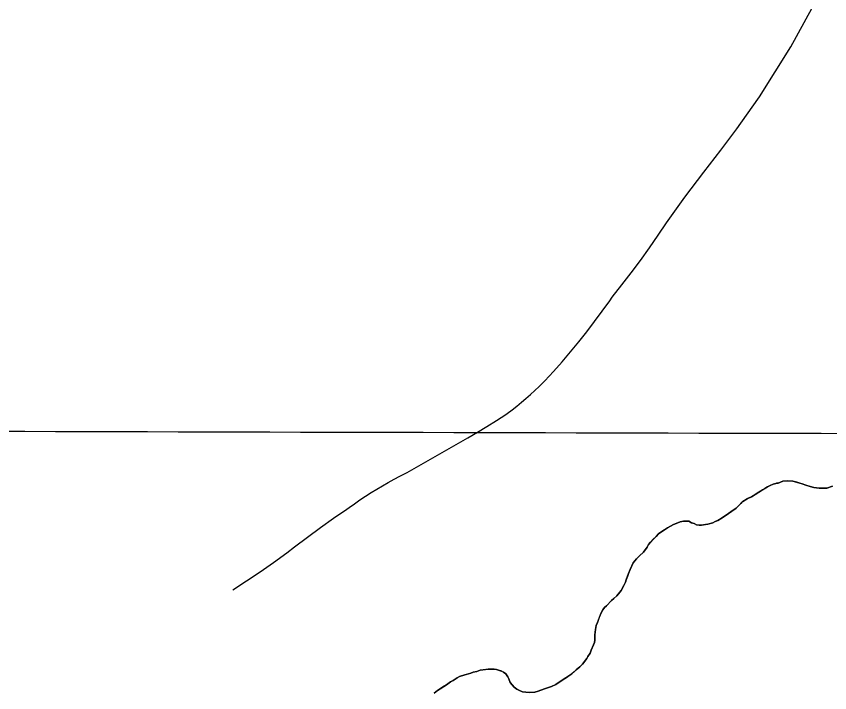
# Model space of a CAD drawing. Extents: x 3172297 to 3210190, y 958463 to 983887.
# Drawn here: x 3190110 to 3191191, y 969598 to 970498 of the extents above; entities that cross this region are included whole.
import ezdxf

# ---------------------------------------------------------------- set-up
doc = ezdxf.new("R2010")
doc.units = 0
for name, color, linetype in [('V-GRID-MAJR', 7, 'Continuous'), ('V-ROAD-CNTR', 7, 'Continuous'), ('V-SITE-VEGE', 7, 'Continuous'), ('V-TOPO-SHOR', 7, 'Continuous')]:
    doc.layers.add(name, color=color, linetype=linetype)

msp = doc.modelspace()

# ---------------------------------------------------------------- linework, layer by layer
at = {"layer": 'V-GRID-MAJR'}
msp.add_spline([(3176557.23, 969982.7930000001), (3181771.021, 969968.005), (3186984.815, 969953.976), (3192198.611, 969940.7050000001), (3197412.4080000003, 969928.193), (3202626.207, 969916.438), (3207840.008, 969905.443), (3207840.009, 969905.443)], degree=3, dxfattribs=at)
at = {"layer": 'V-ROAD-CNTR'}
msp.add_lwpolyline([(3190397.728, 969735.282), (3190415.949, 969747.087), (3190433.963, 969759.207), (3190451.7660000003, 969771.636), (3190469.352, 969784.371), (3190479.762, 969792.132), (3190479.762, 969792.132), (3190496.826, 969805.193), (3190514.113, 969817.954), (3190531.622, 969830.41), (3190549.345, 969842.56), (3190552.231, 969844.496), (3190552.231, 969844.496), (3190559.415, 969849.653), (3190566.69, 969854.689), (3190574.048, 969859.598), (3190581.491, 969864.38), (3190589.0130000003, 969869.033), (3190596.613, 969873.559), (3190604.291, 969877.952), (3190612.041, 969882.214), (3190619.862, 969886.34), (3190627.753, 969890.334), (3190629.557, 969891.223), (3190629.557, 969891.223), (3190710.1580000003, 969937.26), (3190710.1580000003, 969937.26), (3190722.977, 969944.725), (3190735.664, 969952.4130000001), (3190748.218, 969960.316), (3190760.6350000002, 969968.435), (3190762.7120000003, 969969.821), (3190769.051, 969974.615), (3190775.305, 969979.518), (3190781.4760000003, 969984.528), (3190787.556, 969989.6460000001), (3190793.549, 969994.868), (3190799.447, 970000.193), (3190805.255, 970005.62), (3190810.967, 970011.1460000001), (3190812.755, 970012.917), (3190824.3200000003, 970025.578), (3190835.664, 970038.437), (3190846.782, 970051.493), (3190857.6720000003, 970064.74), (3190868.327, 970078.177), (3190878.75, 970091.794), (3190888.932, 970105.591), (3190898.873, 970119.5650000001), (3190902.296, 970124.496), (3190915.075, 970140.503), (3190927.572, 970156.73), (3190939.786, 970173.171), (3190951.7120000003, 970189.823), (3190963.344, 970206.68), (3190974.295, 970223.144), (3190998.861, 970257.0650000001), (3191023.977, 970290.581), (3191046.6, 970319.8200000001), (3191067.7430000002, 970348.193), (3191088.457, 970376.882), (3191098.269, 970390.796), (3191098.269, 970390.796), (3191139.7120000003, 970457.29), (3191139.7120000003, 970457.29), (3191187.965, 970545.7000000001)], dxfattribs=at)
at = {"layer": 'V-SITE-VEGE'}
for p, q in [((3191116.0640000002, 969875.4940000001), (3191119.9790000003, 969876.6510000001)), ((3191119.9790000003, 969876.6510000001), (3191120.5840000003, 969876.9439999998)), ((3191120.5840000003, 969876.944), (3191122.988, 969877.219)), ((3191122.988, 969877.219), (3191129.322, 969879.549)), ((3191129.322, 969879.549), (3191135.634, 969880.0800000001)), ((3191135.634, 969880.0800000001), (3191142.237, 969879.7070000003)), ((3191142.237, 969879.707), (3191154.812, 969876.262)), ((3191087.65, 969858.9939999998), (3191102.166, 969868.14)), ((3191102.166, 969868.14), (3191108.517, 969871.976)), ((3191108.517, 969871.976), (3191112.14, 969873.735)), ((3191112.14, 969873.735), (3191116.0640000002, 969875.4940000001)), ((3191154.812, 969876.262), (3191159.596, 969874.407)), ((3191159.596, 969874.407), (3191165.58, 969872.539)), ((3191165.58, 969872.539), (3191170.373, 969871.284)), ((3191170.373, 969871.284), (3191177.569, 969870.3030000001)), ((3191177.569, 969870.3030000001), (3191182.6750000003, 969870.245)), ((3191182.6750000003, 969870.245), (3191187.7830000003, 969870.4889999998)), ((3191187.7830000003, 969870.4889999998), (3191195.014, 969872.8089999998)), ((3191075.864, 969852.52), (3191081.612, 969856.36)), ((3191081.612, 969856.36), (3191087.65, 969858.9939999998)), ((3191067.059, 969843.908), (3191070.399, 969847.175)), ((3191070.399, 969847.175), (3191074.96, 969852.229)), ((3191074.96, 969852.229), (3191075.864, 969852.52)), ((3191048.594, 969830.9010000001), (3191057.0670000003, 969836.513)), ((3191057.0670000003, 969836.513), (3191067.059, 969843.908)), ((3190983.927, 969822.015), (3190989.356, 969824.055)), ((3190989.356, 969824.055), (3190992.375, 969825.5229999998)), ((3190992.375, 969825.523), (3190996.889, 969826.3730000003)), ((3190996.889, 969826.373), (3191000.495, 969826.6329999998)), ((3191000.495, 969826.633), (3191004.095, 969826.2930000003)), ((3191004.095, 969826.2930000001), (3191007.679, 969824.4519999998)), ((3191007.679, 969824.452), (3191011.272, 969823.2110000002)), ((3191011.272, 969823.211), (3191014.256, 969821.675)), ((3191029.579, 969822.404), (3191036.208, 969824.431)), ((3191036.208, 969824.431), (3191039.2290000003, 969825.9)), ((3191039.2290000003, 969825.9), (3191042.549, 969827.3640000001)), ((3191042.549, 969827.3640000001), (3191048.594, 969830.9010000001)), ((3190963.969, 969809.6240000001), (3190971.534, 969814.9449999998)), ((3190971.534, 969814.9449999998), (3190975.77, 969817.599)), ((3190975.77, 969817.599), (3190983.927, 969822.015)), ((3191014.256, 969821.675), (3191017.852, 969821.034)), ((3191017.852, 969821.034), (3191020.858, 969821.2999999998)), ((3191020.858, 969821.3), (3191026.273, 969822.1420000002)), ((3191026.273, 969822.142), (3191029.579, 969822.4039999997)), ((3190953.035, 969798.635), (3190960.625, 969806.057)), ((3190960.625, 969806.057), (3190963.969, 969809.6240000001)), ((3190943.874, 969785.223), (3190948.752, 969791.774)), ((3190948.752, 969791.774), (3190950.596, 969795.358)), ((3190950.596, 969795.358), (3190953.035, 969798.635)), ((3190934.465, 969776.318), (3190938.412, 969780.1780000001)), ((3190938.412, 969780.1780000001), (3190943.874, 969785.223)), ((3190925.897, 969761.998), (3190929.9, 969770.964)), ((3190929.9, 969770.964), (3190932.3340000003, 969773.6410000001)), ((3190932.3340000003, 969773.6410000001), (3190934.465, 969776.318)), ((3190924.037, 969756.9130000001), (3190925.897, 969761.998)), ((3190919.7060000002, 969745.551), (3190920.6410000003, 969748.5430000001)), ((3190920.6410000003, 969748.5430000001), (3190924.037, 969756.9130000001)), ((3190914.178, 969734.502), (3190917.8540000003, 969741.068)), ((3190917.8540000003, 969741.068), (3190919.7060000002, 969745.551)), ((3190904.444, 969723.498), (3190908.39, 969727.356)), ((3190908.39, 969727.356), (3190914.178, 969734.502)), ((3190894.423, 969713.702), (3190901.413, 969720.829)), ((3190901.413, 969720.829), (3190904.444, 969723.498)), ((3190882.469, 969691.912), (3190887.415, 969704.468)), ((3190887.415, 969704.468), (3190889.862, 969708.6460000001)), ((3190889.862, 969708.6460000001), (3190891.998, 969711.626)), ((3190891.998, 969711.626), (3190894.423, 969713.702)), ((3190879.2800000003, 969675.429), (3190879.9620000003, 969682.63)), ((3190879.9620000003, 969682.63), (3190880.921, 969687.723)), ((3190880.921, 969687.723), (3190882.469, 969691.912)), ((3190879.2, 969668.2220000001), (3190879.2800000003, 969675.429)), ((3190874.248, 969655.064), (3190877.328, 969661.937)), ((3190877.328, 969661.937), (3190878.565, 969665.226)), ((3190878.565, 969665.226), (3190879.2, 969668.2220000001)), ((3190869.947, 969646.403), (3190872.7, 969650.878)), ((3190872.7, 969650.878), (3190874.248, 969655.064)), ((3190862.626, 969636.274), (3190868.415, 969643.718)), ((3190868.415, 969643.718), (3190869.947, 969646.403)), ((3190721.973, 969626.736), (3190726.4930000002, 969628.186)), ((3190726.4930000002, 969628.186), (3190737.325, 969629.865)), ((3190737.325, 969629.865), (3190745.132, 969629.779)), ((3190745.132, 969629.779), (3190748.126, 969629.144)), ((3190748.126, 969629.144), (3190753.816, 969627.5800000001)), ((3190848.37, 969623.5210000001), (3190854.436, 969628.858)), ((3190854.436, 969628.858), (3190859.2830000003, 969632.706)), ((3190859.2830000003, 969632.706), (3190862.626, 969636.274)), ((3190693.326, 969616.2440000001), (3190696.052, 969618.3150000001)), ((3190696.052, 969618.3150000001), (3190699.0700000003, 969619.783)), ((3190699.0700000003, 969619.783), (3190706.005, 969622.1079999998)), ((3190706.005, 969622.108), (3190714.14, 969624.42)), ((3190714.14, 969624.42), (3190717.154, 969625.587)), ((3190717.154, 969625.587), (3190721.973, 969626.736)), ((3190753.816, 969627.5800000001), (3190754.399, 969627.301)), ((3190754.399, 969627.301), (3190757.699, 969625.735)), ((3190757.699, 969625.735), (3190760.674, 969623.299)), ((3190760.674, 969623.299), (3190763.3370000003, 969619.664)), ((3190763.3370000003, 969619.664), (3190764.805, 969616.6460000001)), ((3190834.451, 969614.366), (3190842.92, 969619.674)), ((3190842.92, 969619.674), (3190843.223, 969619.976)), ((3190843.223, 969619.976), (3190848.37, 969623.5210000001)), ((3190669.733, 969601.191), (3190681.83, 969608.863)), ((3190681.83, 969608.863), (3190687.2800000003, 969612.707)), ((3190687.2800000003, 969612.707), (3190690.6040000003, 969614.473)), ((3190690.6040000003, 969614.473), (3190693.326, 969616.2440000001)), ((3190764.805, 969616.6460000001), (3190766.556, 969612.121)), ((3190766.556, 969612.121), (3190771.889, 969605.7540000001)), ((3190816.024, 969604.661), (3190821.453, 969606.702)), ((3190821.453, 969606.702), (3190827.1890000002, 969609.34)), ((3190827.1890000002, 969609.34), (3190834.451, 969614.366)), ((3190665.491, 969597.935), (3190669.733, 969601.191)), ((3190771.889, 969605.7540000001), (3190775.467, 969603.313)), ((3190775.467, 969603.313), (3190779.051, 969601.4720000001)), ((3190779.051, 969601.4720000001), (3190782.936, 969599.627)), ((3190782.936, 969599.627), (3190787.13, 969598.9769999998)), ((3190787.13, 969598.9770000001), (3190792.5330000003, 969598.6170000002)), ((3190792.5330000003, 969598.617), (3190799.4450000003, 969599.1409999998)), ((3190799.4450000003, 969599.1410000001), (3190803.963, 969600.29)), ((3190803.963, 969600.29), (3190812.108, 969603.503)), ((3190812.108, 969603.503), (3190816.024, 969604.661))]:
    msp.add_line(p, q, dxfattribs=at)
at = {"layer": 'V-TOPO-SHOR'}
msp.add_line((3190755.63, 969626.718), (3190754.399, 969627.301), dxfattribs=at)
for points in [[(3191195.014, 969872.809), (3191187.7830000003, 969870.4890000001), (3191182.6750000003, 969870.245), (3191177.569, 969870.3030000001), (3191170.373, 969871.284), (3191165.58, 969872.539), (3191159.596, 969874.407), (3191154.812, 969876.262), (3191151.519, 969877.2000000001), (3191147.924, 969878.14), (3191142.237, 969879.707), (3191135.634, 969880.0800000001), (3191129.322, 969879.549), (3191126.005, 969878.386), (3191122.988, 969877.219), (3191120.5840000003, 969876.944), (3191119.9790000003, 969876.6510000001), (3191116.0640000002, 969875.4940000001), (3191112.14, 969873.735), (3191108.515, 969871.976), (3191105.1890000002, 969869.909), (3191102.166, 969868.142), (3191099.4420000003, 969866.37), (3191095.2090000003, 969863.714), (3191091.883, 969861.65), (3191087.65, 969858.9940000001), (3191082.216, 969856.653), (3191081.612, 969856.36), (3191075.864, 969852.52), (3191074.96, 969852.229), (3191073.136, 969850.1460000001), (3191070.399, 969847.175), (3191067.059, 969843.908), (3191063.1210000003, 969840.949), (3191057.0670000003, 969836.513), (3191048.594, 969830.9010000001), (3191042.549, 969827.3640000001), (3191039.2290000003, 969825.9), (3191036.208, 969824.431), (3191029.579, 969822.404), (3191026.273, 969822.142), (3191020.858, 969821.3), (3191017.852, 969821.034), (3191014.256, 969821.675), (3191011.27, 969823.211), (3191007.679, 969824.452), (3191004.095, 969826.2930000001), (3191000.495, 969826.633)], [(3191000.495, 969826.633), (3190996.889, 969826.373), (3190992.375, 969825.523), (3190989.356, 969824.055), (3190983.927, 969822.015), (3190975.77, 969817.599), (3190971.534, 969814.9450000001), (3190968.204, 969812.5800000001), (3190963.969, 969809.6240000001), (3190960.625, 969806.057), (3190956.375, 969801.899), (3190953.035, 969798.635), (3190950.596, 969795.358), (3190948.752, 969791.774), (3190943.874, 969785.223), (3190938.412, 969780.1780000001), (3190934.465, 969776.318), (3190932.3340000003, 969773.639), (3190929.9, 969770.964), (3190925.897, 969761.998), (3190924.037, 969756.9130000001), (3190922.4930000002, 969753.028), (3190920.6410000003, 969748.5430000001), (3190919.7060000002, 969745.551), (3190917.8540000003, 969741.068), (3190916.322, 969738.381), (3190914.178, 969734.502), (3190910.522, 969730.037), (3190908.39, 969727.358), (3190904.444, 969723.498), (3190901.411, 969720.829), (3190894.423, 969713.7000000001), (3190891.998, 969711.626), (3190889.862, 969708.6460000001), (3190887.415, 969704.468), (3190884.941, 969698.189), (3190882.469, 969691.912), (3190880.921, 969687.723), (3190879.9620000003, 969682.63), (3190879.2800000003, 969675.429), (3190879.247, 969672.427), (3190879.2, 969668.2220000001), (3190878.565, 969665.226), (3190877.328, 969661.937), (3190874.248, 969655.064), (3190872.7, 969650.878), (3190869.947, 969646.403), (3190868.415, 969643.718), (3190865.673, 969640.144), (3190862.626, 969636.274), (3190859.2830000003, 969632.708), (3190854.436, 969628.858), (3190851.403, 969626.189), (3190848.37, 969623.5210000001), (3190843.223, 969619.974), (3190842.92, 969619.677), (3190840.501, 969618.202), (3190834.451, 969614.366), (3190827.187, 969609.34), (3190821.453, 969606.702), (3190816.024, 969604.661), (3190812.108, 969603.503), (3190803.963, 969600.29), (3190799.4450000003, 969599.1410000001), (3190792.5330000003, 969598.617), (3190787.13, 969598.9770000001), (3190782.934, 969599.627), (3190779.051, 969601.4720000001), (3190775.467, 969603.313), (3190771.889, 969605.7540000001), (3190766.556, 969612.121), (3190764.805, 969616.6460000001), (3190763.3370000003, 969619.664), (3190760.674, 969623.299), (3190757.699, 969625.735), (3190755.63, 969626.718)], [(3190754.399, 969627.301), (3190753.816, 969627.5800000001), (3190748.126, 969629.144), (3190745.132, 969629.779), (3190741.528, 969629.818), (3190737.325, 969629.865), (3190734.0130000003, 969629.302), (3190726.4930000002, 969628.186), (3190721.973, 969626.736), (3190717.154, 969625.587), (3190714.14, 969624.42), (3190709.921, 969623.267), (3190706.005, 969622.108), (3190699.0700000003, 969619.783), (3190696.052, 969618.3150000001), (3190693.326, 969616.2440000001), (3190690.6040000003, 969614.473), (3190687.2800000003, 969612.707), (3190681.83, 969608.863), (3190676.69, 969605.617), (3190669.733, 969601.191), (3190665.491, 969597.935)]]:
    msp.add_lwpolyline(points, dxfattribs=at)

doc.saveas('drawing.dxf')
